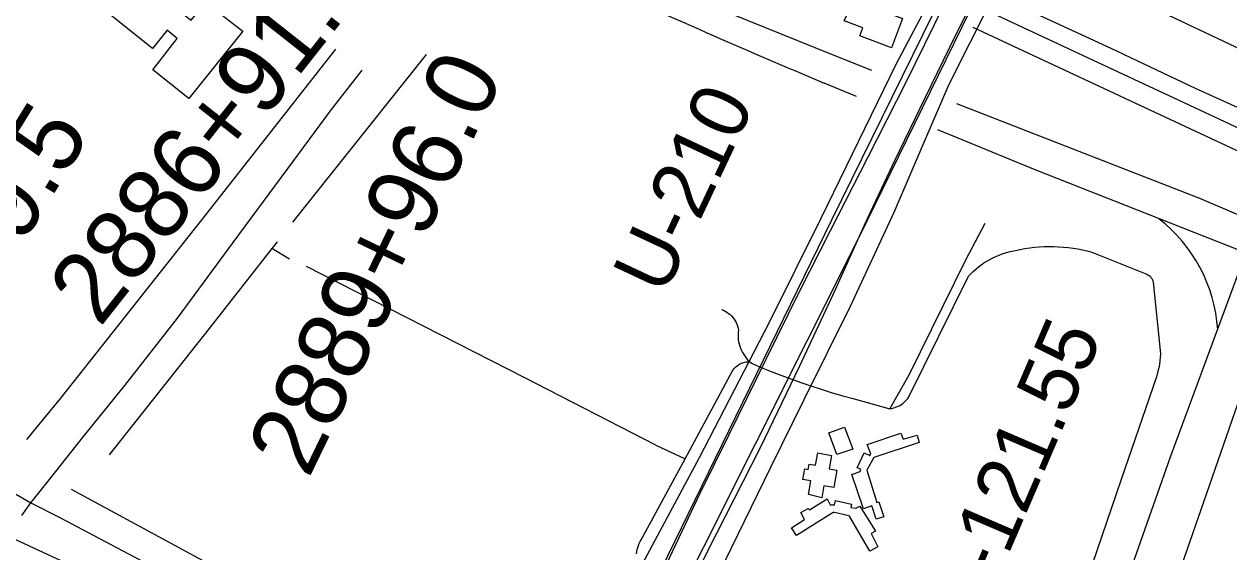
# Model space of a CAD drawing. Extents: x 3567028 to 3605064, y 510945 to 536587.
# Drawn here: x 3582642 to 3584347, y 523615 to 524363 of the extents above; entities that cross this region are included whole.
import ezdxf

# ---------------------------------------------------------------- set-up
doc = ezdxf.new("R2010")
doc.units = 0
for name, color, linetype in [('V-BLDG-OTLN', 7, 'Continuous'), ('V-BRDG-OTLN', 7, 'Continuous'), ('V-DTCH-CNTR', 7, 'Continuous'), ('V-LEVE-TOET', 7, 'Continuous'), ('V-RAIL-TRAK', 7, 'Continuous'), ('V-RIVR-RANG-IDEN', 7, 'Continuous'), ('V-ROAD-CNTR', 7, 'Continuous'), ('V-SURV-IDEN', 7, 'Continuous'), ('V-SURV-LINE', 7, 'Continuous'), ('V-TOPO-SHOR', 7, 'Continuous')]:
    doc.layers.add(name, color=color, linetype=linetype)

msp = doc.modelspace()

# ---------------------------------------------------------------- linework, layer by layer
at = {"layer": 'V-BLDG-OTLN'}
for points in [[(3582951.6, 524353.1), (3582875.3, 524258), (3582824.5, 524298.4), (3582858.9, 524342.7), (3582844.9, 524354.5), (3582824, 524328.5), (3582725.3, 524407.8), (3582709.3, 524390.5), (3582658.9, 524431), (3582718.9, 524504.3), (3582712.3, 524509.8), (3582745.6, 524551.1), (3582786.2, 524518), (3582756.5, 524478.4), (3582871.2, 524386.4), (3582865.1, 524379.4), (3582878.8, 524368.6), (3582899.3, 524393.9)], [(3583816.4, 524397.5), (3583885.5, 524371), (3583869.7, 524329.6), (3583825, 524346.7), (3583829.3, 524357.8), (3583802.9, 524367.9)], [(3583792.7, 523753.4), (3583781.2, 523784.1), (3583803.3, 523792.3), (3583814.9, 523761)], [(3583830.4, 523676.5), (3583813.5, 523725.2), (3583825.4, 523729.3), (3583826.5, 523732.5), (3583821.2, 523734.8), (3583831, 523755.8), (3583839.3, 523752), (3583840.6, 523754.6), (3583835.4, 523767.7), (3583883.1, 523783.7), (3583886.4, 523775), (3583906.1, 523780.9), (3583909, 523770.5), (3583844.9, 523749), (3583835.1, 523731.1), (3583849.2, 523685.7), (3583851.7, 523686.5), (3583859, 523665.3), (3583848, 523661.7), (3583841.8, 523680.7)], [(3583752.3, 523696.7), (3583755.8, 523716), (3583744.4, 523718), (3583747.1, 523733.2), (3583751.9, 523732.3), (3583753.2, 523740), (3583762.4, 523738.3), (3583765.5, 523755.7), (3583785.1, 523752.2), (3583781.7, 523733.2), (3583792.6, 523731.2), (3583788.1, 523706.5), (3583774.2, 523709), (3583771.2, 523692.3)], [(3583787.1, 523671.4), (3583735.2, 523638.5), (3583728.1, 523649.8), (3583746.7, 523661.6), (3583741.3, 523671.5), (3583752.1, 523676.9), (3583753.6, 523675.1), (3583778.9, 523690.5), (3583783.2, 523682.1), (3583789.2, 523682.4), (3583790.5, 523688.4), (3583813.2, 523682.9), (3583812.1, 523678.6), (3583819.5, 523677.6), (3583824.8, 523680.5), (3583847.2, 523644.7), (3583840.9, 523641.4), (3583850.4, 523622.7), (3583839, 523616.5), (3583810.4, 523666.3), (3583809.4, 523666.6), (3583789.1, 523671.1)]]:
    msp.add_lwpolyline(points, close=True, dxfattribs=at)
at = {"layer": 'V-BRDG-OTLN'}
for points in [[(3583486.1, 523540.5), (3583598.1, 523749.1), (3583697.3, 523940.8), (3583770.1, 524088.4), (3583876.6, 524306.6), (3584016, 524570.9)], [(3583586.7, 523570.5), (3583622.5, 523642), (3583684.6, 523763.6), (3583739.7, 523878.3), (3583790.8, 523987), (3583832.7, 524080.9), (3583874.7, 524170.2), (3583917.6, 524258.6), (3583961.1, 524347.9), (3584009, 524443.2)], [(3582909.5, 522363.1), (3582951.5, 522429.2), (3583005, 522517.8), (3583063.7, 522620.3), (3583121.4, 522729.4), (3583182.2, 522846.9), (3583226.2, 522933.5), (3583276.9, 523033.6), (3583333.1, 523144.6), (3583385.8, 523251.7), (3583438.5, 523360.3), (3583477, 523439), (3583522.7, 523539.1), (3583556.1, 523608.1), (3583599, 523698.9), (3583639.4, 523780.8), (3583692.5, 523888.6), (3583739.4, 523984.4), (3583783.4, 524070.7), (3583836.9, 524175), (3583890.4, 524281.2), (3583943.9, 524389.4)], [(3584009.8, 524394.6), (3583951.2, 524277.5), (3583918.6, 524201.9), (3583873.1, 524096.2), (3583811.5, 523963.1), (3583745.8, 523831), (3583698.9, 523735.9), (3583642.4, 523619.7), (3583578.7, 523490.6), (3583519.1, 523368), (3583464.6, 523255.9), (3583458.9, 523241.7), (3583453.3, 523227.5), (3583448, 523213.3), (3583442.8, 523198.9)]]:
    msp.add_lwpolyline(points, dxfattribs=at)
at = {"layer": 'V-DTCH-CNTR'}
msp.add_lwpolyline([(3582638.9, 523666.9), (3582651.9, 523684.8), (3582678.1, 523718.1), (3582726.4, 523779.1), (3582784.7, 523851), (3582859.2, 523946.7), (3582938.2, 524053.9), (3583014.7, 524157.1), (3583075.7, 524240.5), (3583120.9, 524298)], dxfattribs=at)
at = {"layer": 'V-LEVE-TOET'}
msp.add_lwpolyline([(3584060.5, 524384.5), (3584180.2, 524328.9), (3584299.4, 524272.3), (3584384, 524234)], dxfattribs=at)
at = {"layer": 'V-RAIL-TRAK'}
msp.add_lwpolyline([(3582625.6, 523700), (3582651.9, 523684.8), (3582692.6, 523664.2), (3582772.9, 523621.7), (3582860.5, 523575.5), (3582948.1, 523531.6), (3583021.5, 523494.5), (3583097.2, 523456), (3583190.4, 523409.7), (3583266.7, 523371.6), (3583331.5, 523341.5), (3583513, 523254.6), (3583602.7, 523214.4), (3583694.6, 523171.8), (3583767.4, 523139.3), (3583857.7, 523099.4), (3583933.7, 523066.9), (3584049.2, 523016.9), (3584153.8, 522972.8), (3584247.5, 522934.2), (3584333.2, 522899.4), (3584421.8, 522863.4)], dxfattribs=at)
at = {"layer": 'V-ROAD-CNTR'}
for p, q in [((3583211.4, 524320), (3583021.9, 524082.6)), ((3583017.8, 524030.2), (3582992.8, 524045.4)), ((3583536.5, 523766.6), (3583578, 523747.3))]:
    msp.add_line(p, q, dxfattribs=at)
for points in [[(3583841.8, 524297.7), (3583786.1, 524319.5), (3583403.1, 524475), (3583232.7, 524542.5)], [(3583985.4, 524494), (3583784.9, 524085.4), (3583349.5, 523192.6), (3583178.4, 522850.7)], [(3584025.1, 524473), (3583824, 524061.9), (3583383.2, 523181.4), (3583216.9, 522832.2)], [(3584420.4, 524188.1), (3583998.3, 524385.4)], [(3584407.7, 524160.9), (3583985.6, 524358.2)], [(3583820.5, 524260.8), (3583774.6, 524279.7)], [(3585191.5, 523754.4), (3584897.6, 523876.4), (3584733.4, 523933.4), (3584306.4, 524116), (3583962.5, 524250.5)], [(3584734.2, 523895.8), (3584522.6, 523975), (3584409.3, 524023.9), (3584073, 524156.6), (3583935.5, 524213.3)], [(3583867.7, 523818.4), (3583895, 523866.2), (3583975, 524029.4), (3584002.3, 524081.1)], [(3583000.3, 524055), (3582992.8, 524045.4), (3582903.9, 523932), (3582762.8, 523753)], [(3583867.7, 523818.4), (3583870.4, 523818.8), (3583873.1, 523819.5), (3583875.7, 523820.3), (3583878.2, 523821.3), (3583880.6, 523822.5), (3583883, 523823.8), (3583885.2, 523825.4), (3583887.3, 523827.1), (3583889.3, 523828.9), (3583891.2, 523830.9), (3583892.9, 523833), (3583894.4, 523835.3), (3583978.8, 524006), (3583982.1, 524009.5), (3583985.6, 524012.9), (3583989.1, 524016.1), (3583992.9, 524019.2), (3583996.7, 524022.1), (3584000.7, 524024.9), (3584004.7, 524027.5), (3584008.9, 524029.9), (3584013.2, 524032.1), (3584017.6, 524034.1), (3584022, 524036), (3584026.6, 524037.7), (3584031.2, 524039.1), (3584035.8, 524040.4), (3584040.5, 524041.5), (3584045.3, 524042.4), (3584051.9, 524043.9), (3584058.7, 524045.1), (3584065.4, 524046.1), (3584072.2, 524047), (3584079, 524047.6), (3584085.8, 524048), (3584092.7, 524048.1), (3584099.5, 524048.1), (3584106.4, 524047.8), (3584113.2, 524047.4), (3584120, 524046.7), (3584126.8, 524045.8), (3584133.5, 524044.7), (3584140.2, 524043.3), (3584146.9, 524041.8), (3584153.5, 524040.1), (3584231, 524009), (3584232.7, 524008.2), (3584234.3, 524007.1), (3584235.7, 524005.9), (3584237, 524004.4), (3584238.1, 524002.8), (3584239, 524001.1), (3584239.6, 523999.3), (3584240, 523997.4), (3584250.4, 523895.9), (3584250.2, 523891), (3584249.7, 523886.1), (3584249, 523881.2), (3584248.1, 523876.4), (3584247, 523871.6), (3584245.7, 523866.9), (3584244.2, 523862.2), (3584194.9, 523717.9), (3584119.2, 523496.4)], [(3583850.9, 522843.9), (3583986.2, 523108.6), (3584083.2, 523297.2), (3584145, 523409.2), (3584264.7, 523750.1), (3584371.4, 524038.8)], [(3583536.5, 523766.6), (3583350.9, 523862.2), (3583042, 524019.7)], [(3584420.4, 524019.1), (3584375.3, 523869.7), (3584272.2, 523573.2), (3584141.4, 523194.3)], [(3583629.2, 523958.8), (3583631.9, 523957.8), (3583634.4, 523956.5), (3583636.8, 523955.1), (3583639.1, 523953.4), (3583641.3, 523951.6), (3583643.4, 523949.7), (3583645.3, 523947.6), (3583647, 523945.3), (3583648.5, 523943), (3583649.8, 523940.5), (3583651, 523937.9), (3583652, 523935.2), (3583652.7, 523932.5), (3583653.2, 523929.7), (3583652.9, 523926.4), (3583652.7, 523923.2), (3583652.8, 523919.9), (3583653, 523916.6), (3583653.5, 523913.3), (3583654.2, 523910.1), (3583655.1, 523907), (3583656.2, 523903.9), (3583657.5, 523900.8), (3583659, 523897.9), (3583660.7, 523895.1), (3583662.5, 523892.3), (3583664.5, 523889.7), (3583666.7, 523887.3), (3583669.1, 523885), (3583671.5, 523882.8), (3583685.4, 523876.9), (3583699.3, 523871.3), (3583713.4, 523865.8), (3583727.5, 523860.5), (3583741.6, 523855.4), (3583755.9, 523850.6), (3583770.2, 523845.9), (3583784.6, 523841.4), (3583799, 523837.1), (3583813.5, 523833.1), (3583867.7, 523818.4)], [(3583509.1, 523612.9), (3583509.4, 523615.9), (3583509.9, 523618.9), (3583510.6, 523621.8), (3583511.6, 523624.7), (3583512.7, 523627.5), (3583514, 523630.2), (3583515.5, 523632.8), (3583578, 523747.3), (3583644.7, 523872.1), (3583646.1, 523874), (3583647.7, 523875.8), (3583649.4, 523877.5), (3583651.2, 523879.1), (3583653.2, 523880.4), (3583655.2, 523881.7), (3583657.4, 523882.7), (3583659.6, 523883.5), (3583661.9, 523884.2), (3583664.3, 523884.6), (3583666.7, 523884.9), (3583669.1, 523885)], [(3583171.1, 523366.8), (3583153.7, 523377.5), (3583037.6, 523426.2), (3582871.5, 523517.1), (3582775.4, 523567.4), (3582706.9, 523597.4), (3582624.6, 523635.3), (3582560.5, 523676), (3582440.1, 523742.1), (3582341.3, 523789.7), (3582268.6, 523824.5)]]:
    msp.add_lwpolyline(points, dxfattribs=at)
for centre, radius, start, end in [((3587777.1, 533838.2), 10362.6, 245.3855, 247.27911), ((3584114.3, 523915.9), 217.7, 3.8857, 52.0204)]:
    msp.add_arc(centre, radius, start, end, dxfattribs=at)
at = {"layer": 'V-SURV-LINE'}
msp.add_lwpolyline([(3585432.2, 523821.6), (3583448.4, 524761.3)], dxfattribs=at)
at = {"layer": 'V-TOPO-SHOR'}
msp.add_line((3582693.5, 523833.4), (3582645.5, 523774.6), dxfattribs=at)
for points in [[(3583083, 524327.8), (3582901, 524095.6), (3582693.5, 523833.4)], [(3583949.8, 523085.4), (3583768.4, 523176.3), (3583513.2, 523294.2), (3583316, 523389.9), (3583052.1, 523517.7), (3582709.2, 523704)]]:
    msp.add_lwpolyline(points, dxfattribs=at)

# ---------------------------------------------------------------- texts
at = {"layer": 'V-RIVR-RANG-IDEN'}
for s, rotation, p in [('U-210', 64.8563, (3583548.2, 523976.6)), ('R-121.55', 66.7199, (3583988.2, 523501.7))]:
    msp.add_text(s, height=83, rotation=rotation, dxfattribs=at).set_placement(p)
at = {"layer": 'V-SURV-IDEN'}
for s, rotation, p in [('2886+91.6', 51.7287, (3582749.3, 523932.3)), ('2889+96.0', 64.1769, (3583044.8, 523718.1)), ('2885+69.5', 58.3165, (3582403.3, 523667.2))]:
    msp.add_text(s, height=100, rotation=rotation, dxfattribs=at).set_placement(p)

doc.saveas('drawing.dxf')
